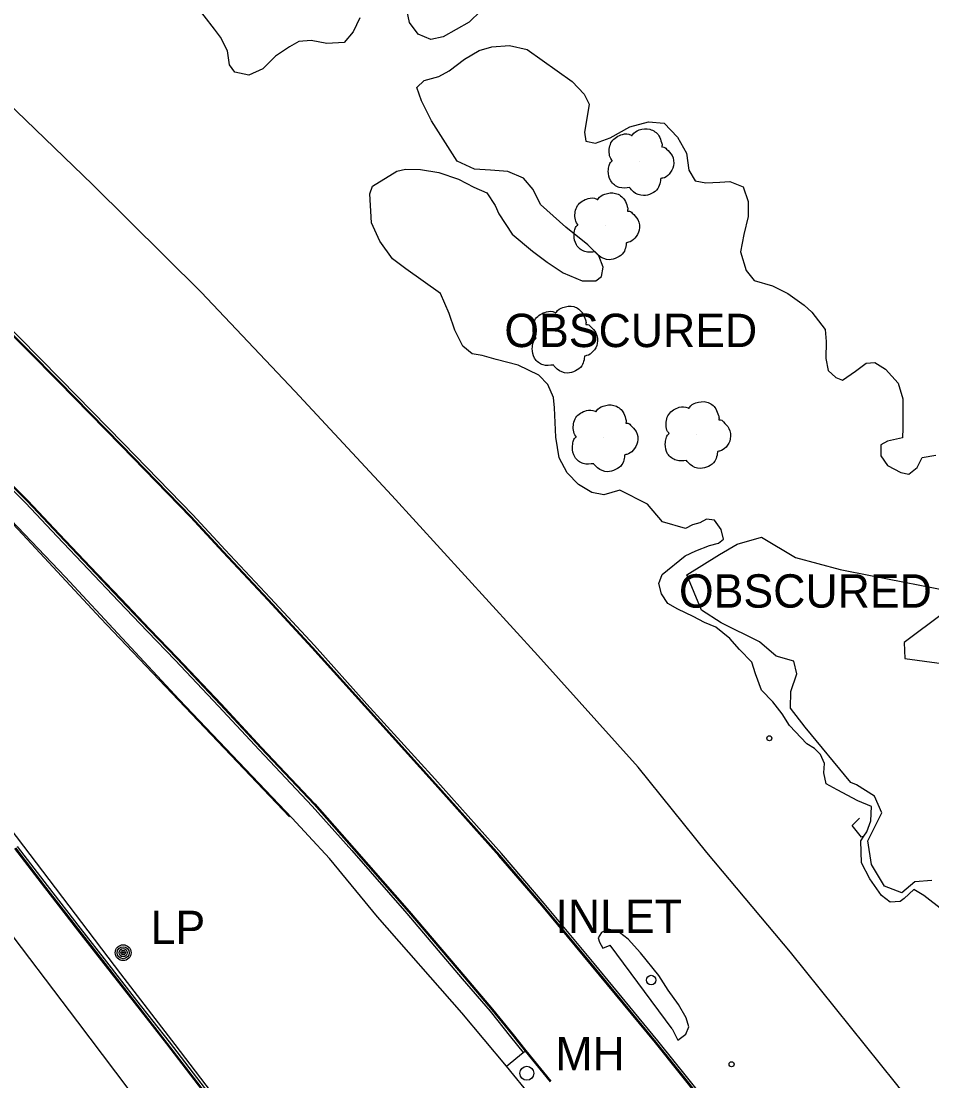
# Model space of a CAD drawing. Extents: x 368532 to 392481, y 10654822 to 10676899.
# Drawn here: x 370105.8 to 370242.3, y 10675204 to 10675362.7 of the extents above; entities that cross this region are included whole.
import ezdxf

# ---------------------------------------------------------------- set-up
doc = ezdxf.new("R2010")
doc.units = 0
for name, color, linetype in [('p_drainage conc drain', 7, 'Continuous'), ('p_drainage culvert', 7, 'Continuous'), ('p_drainage inlet', 7, 'Continuous'), ('p_dtm obscured area', 7, 'Continuous'), ('p_dtm retaining wall', 7, 'Continuous'), ('p_railroad rr control', 7, 'Continuous'), ('p_road - paved curb', 7, 'Continuous'), ('p_road bridge end', 7, 'Continuous'), ('p_road guard rails', 7, 'Continuous'), ('p_road paint stripe', 7, 'Continuous'), ('p_structure unidentified', 7, 'Continuous'), ('p_utility general pole', 7, 'Continuous'), ('p_utility manhole', 7, 'Continuous'), ('p_veg tree', 7, 'Continuous'), ('p_veg woods', 7, 'Continuous')]:
    doc.layers.add(name, color=color, linetype=linetype)

msp = doc.modelspace()

# ---------------------------------------------------------------- linework, layer by layer
at = {"layer": 'p_drainage conc drain'}
for p, q in [((370193.83, 10675226.69), (370192.78, 10675226.18)), ((370195.48, 10675226.19), (370193.83, 10675226.69)), ((370196.79, 10675225.16), (370195.48, 10675226.19)), ((370192.78, 10675226.18), (370192.29, 10675225.4)), ((370192.29, 10675225.4), (370192.5, 10675224.74)), ((370192.5, 10675224.74), (370192.99, 10675223.85)), ((370198.64, 10675223.12), (370196.79, 10675225.16)), ((370192.99, 10675223.85), (370194.1, 10675224.3)), ((370201.35, 10675219.74), (370198.64, 10675223.12)), ((370202.79, 10675217.55), (370201.35, 10675219.74)), ((370204.32, 10675215.38), (370202.79, 10675217.55)), ((370205.48, 10675213.41), (370204.32, 10675215.38)), ((370205.41, 10675210.93), (370205.87, 10675212.05)), ((370205.87, 10675212.05), (370205.48, 10675213.41)), ((370203.38, 10675211.75), (370204.2, 10675210.07)), ((370204.2, 10675210.07), (370205.41, 10675210.93))]:
    msp.add_line(p, q, dxfattribs=at)
at = {"layer": 'p_drainage culvert'}
for p, q in [((370230.32, 10675242.23), (370231.42, 10675243.3)), ((370231.73, 10675240.48), (370230.32, 10675242.23)), ((370232.08, 10675240.59), (370231.73, 10675240.48))]:
    msp.add_line(p, q, dxfattribs=at)
at = {"layer": 'p_drainage inlet'}
for p, q in [((370178.55, 10675206.17), (370181.06, 10675208.19)), ((370181.06, 10675208.19), (370181.33, 10675208.42)), ((370181.33, 10675208.42), (370181.45, 10675208.51)), ((370181.33, 10675208.42), (370185.06, 10675203.78))]:
    msp.add_line(p, q, dxfattribs=at)
msp.add_circle((370200.22, 10675219.05), 0.714, dxfattribs=at)
at = {"layer": 'p_dtm obscured area'}
for points in [[(370156.57, 10675363.24), (370155.58, 10675361.15), (370154.22, 10675359.55), (370151.61, 10675359.38), (370149.25, 10675359.85), (370147.44, 10675359.66), (370146.02, 10675358.89), (370143.91, 10675357.48), (370142, 10675355.58), (370139.9, 10675354.66), (370137.83, 10675355.09), (370137.01, 10675356.16), (370136.72, 10675358.29), (370135.7, 10675360.32), (370134.79, 10675361.54), (370131.68, 10675365.54)], [(370174.68, 10675364.27), (370172.96, 10675362.58), (370171.01, 10675361.47), (370169.06, 10675360.36), (370167.2, 10675359.99), (370165.28, 10675360.77), (370163.98, 10675362.51), (370163.55, 10675364.65)], [(370201.93, 10675287.73), (370199.68, 10675290.35), (370195.51, 10675292.47), (370193.15, 10675291.75), (370191.31, 10675292.12), (370189.35, 10675293.32), (370187.62, 10675295.07), (370186.44, 10675297.3), (370185.94, 10675300.39), (370185.72, 10675304.79), (370185.57, 10675306.35), (370184.75, 10675308.31), (370183.4, 10675309.71), (370180.29, 10675311.2), (370177.01, 10675312.03), (370174.87, 10675312.62), (370173.41, 10675312.87), (370171.99, 10675314.01), (370170.81, 10675316.41), (370169.96, 10675318.93), (370168.63, 10675321.9), (370163.46, 10675325.61), (370161.46, 10675327.12), (370159.58, 10675329.77), (370158.32, 10675332.51), (370158.05, 10675336.86), (370158.45, 10675338.02), (370162.12, 10675340.23), (370163.42, 10675340.57), (370165.67, 10675340.52), (370168.42, 10675340.07), (370171.37, 10675339.06), (370173.65, 10675337.84), (370175.59, 10675336.99), (370176.84, 10675335.13), (370177.38, 10675333.87), (370179.39, 10675330.82), (370182.44, 10675328.25), (370184.62, 10675326.63), (370187.05, 10675325), (370189.89, 10675323.81), (370191.92, 10675323.81), (370192.8, 10675324.47), (370193.03, 10675325.85), (370192.36, 10675327.56), (370190.72, 10675329.23), (370187.44, 10675331.85), (370183.62, 10675335.25), (370182.55, 10675337.48), (370181.11, 10675339.19), (370178.76, 10675340.2), (370176.16, 10675340.4), (370173.73, 10675340.55), (370171.17, 10675341.76), (370167.32, 10675347.8), (370165.8, 10675350.79), (370165.08, 10675352.81), (370166.18, 10675353.82), (370168.4, 10675354.46), (370169.94, 10675355.29), (370172.23, 10675357.02), (370174.42, 10675358.34), (370176.36, 10675358.9), (370179.01, 10675359.1), (370181.65, 10675358.48), (370188.36, 10675353.69), (370190.18, 10675351.8), (370190.92, 10675350.3), (370190.59, 10675348.14), (370190.22, 10675346.08), (370190.42, 10675344.75), (370191.89, 10675344.44), (370194.07, 10675345.27), (370197.03, 10675346.88), (370199.81, 10675347.66), (370202.16, 10675347.42), (370204.19, 10675345.34), (370205.54, 10675342.94), (370205.85, 10675340.42), (370206.81, 10675338.78), (370208.39, 10675338.48), (370210.52, 10675338.6), (370211.99, 10675338.72), (370214, 10675337.92), (370214.77, 10675335.73), (370214.76, 10675333.45), (370214.1, 10675330.77), (370213.62, 10675328.16), (370214.45, 10675325.37), (370215.65, 10675323.89), (370218.42, 10675323.09), (370220.72, 10675321.91), (370223.16, 10675320.16), (370224.29, 10675319.13), (370226.28, 10675316.53), (370226.47, 10675314.72), (370226.38, 10675312.18)], [(370226.38, 10675312.18), (370226.76, 10675310.38), (370227.88, 10675309.35), (370228.91, 10675308.93), (370230.82, 10675310.28), (370232.44, 10675311.48), (370233.76, 10675311.58), (370235.35, 10675310.58), (370237.23, 10675308.5), (370237.95, 10675306.16), (370237.94, 10675304.12), (370237.96, 10675301.73), (370237.88, 10675300.28), (370235.64, 10675299.79), (370234.65, 10675299.27), (370234.65, 10675297.6), (370235.64, 10675296.14), (370237.63, 10675295.1), (370238.82, 10675294.83), (370240.1, 10675295.87), (370240.81, 10675297.37), (370242.89, 10675297.71)], [(370226.45, 10675248.44), (370226.1, 10675250.08), (370226.19, 10675251.52), (370225.58, 10675252.85), (370224.72, 10675253.75), (370223.53, 10675254.46), (370220.97, 10675257.18), (370219.84, 10675258.93), (370218.45, 10675260.74), (370216.78, 10675262.47), (370215.88, 10675264.94), (370215.32, 10675266.68), (370213.46, 10675268.6), (370212.01, 10675270.23), (370209.93, 10675271.93), (370208.22, 10675272.62), (370206.53, 10675273.53), (370204.2, 10675274.61), (370202.73, 10675275.48), (370201.78, 10675276.91), (370201.37, 10675278.49), (370201.86, 10675279.84), (370205.31, 10675282.61), (370206.92, 10675283.36), (370208.98, 10675284.18), (370210.31, 10675284.53), (370211.04, 10675285.12), (370210.69, 10675286.57), (370209.71, 10675287.97), (370208.52, 10675288.12), (370207.5, 10675287.57), (370206.43, 10675287.27), (370205.35, 10675286.72), (370201.93, 10675287.73)], [(370243.98, 10675229.46), (370241.1, 10675231.74), (370239.57, 10675232.61), (370238.16, 10675231.25), (370237.53, 10675230.82), (370236.02, 10675230.72), (370234.74, 10675231.72), (370232.99, 10675234.24), (370231.75, 10675236.62), (370231.65, 10675239.92), (370232.08, 10675240.59), (370232.52, 10675241.26), (370233.14, 10675242.91), (370233.24, 10675245.05), (370231.18, 10675245.9), (370228.07, 10675247.53), (370226.45, 10675248.44)]]:
    msp.add_lwpolyline(points, dxfattribs=at)
at = {"layer": 'p_dtm retaining wall'}
for p, q in [((370106.03, 10675285.79), (370095.25, 10675297.27)), ((370117.7, 10675273.26), (370106.03, 10675285.79)), ((370120.61, 10675270.21), (370117.7, 10675273.26)), ((370146.04, 10675243.53), (370120.61, 10675270.21)), ((370203.38, 10675211.75), (370194.1, 10675224.3))]:
    msp.add_line(p, q, dxfattribs=at)
at = {"layer": 'p_railroad rr control'}
for points in [[(369887.97, 10675521.2), (369905.44, 10675509.37), (369920.8, 10675498.91), (369933.34, 10675489.96), (369945.73, 10675481.4), (369961.34, 10675470.1), (369975.85, 10675459.16), (369991.41, 10675447.3), (370008.54, 10675433.78), (370023.73, 10675421.52), (370039.97, 10675408.06), (370054.52, 10675395.59), (370069.02, 10675382.57), (370085, 10675367.81), (370099.33, 10675354.8), (370116.48, 10675338.26), (370132.79, 10675322.13), (370146.81, 10675307.31), (370161.37, 10675291.66), (370183.24, 10675267.66)], [(370283.07, 10675142.26), (370267.92, 10675162.74), (370249.67, 10675187.34), (370236.84, 10675203.63), (370221.11, 10675223.24), (370208.56, 10675238.14), (370198.25, 10675250.93), (370183.24, 10675267.66)]]:
    msp.add_lwpolyline(points, dxfattribs=at)
at = {"layer": 'p_road - paved curb'}
for p, q in [((370111.69, 10675309.09), (370102.34, 10675318.51)), ((370111.33, 10675308.74), (370101.99, 10675318.16)), ((370111.44, 10675308.85), (370102.1, 10675318.27)), ((370120.88, 10675299.2), (370111.44, 10675308.85)), ((370121.13, 10675299.45), (370111.69, 10675309.09)), ((370120.77, 10675299.1), (370111.33, 10675308.74)), ((370131.54, 10675288.75), (370121.13, 10675299.45)), ((370131.18, 10675288.41), (370120.77, 10675299.1)), ((370131.29, 10675288.51), (370120.88, 10675299.2)), ((370102, 10675294.93), (370106.44, 10675290.56)), ((370102.24, 10675295.18), (370106.69, 10675290.81)), ((370102.35, 10675295.29), (370106.8, 10675290.91)), ((370106.44, 10675290.56), (370111.19, 10675285.51)), ((370106.69, 10675290.81), (370111.44, 10675285.75)), ((370106.8, 10675290.91), (370111.55, 10675285.85)), ((370136.01, 10675283.18), (370131.18, 10675288.41)), ((370136.12, 10675283.28), (370131.29, 10675288.51)), ((370136.38, 10675283.52), (370131.54, 10675288.75)), ((370111.19, 10675285.51), (370115.85, 10675280.61)), ((370111.44, 10675285.75), (370116.1, 10675280.85)), ((370111.55, 10675285.85), (370116.21, 10675280.95)), ((370143.14, 10675276.32), (370136.38, 10675283.52)), ((370142.77, 10675275.98), (370136.01, 10675283.18)), ((370142.88, 10675276.08), (370136.12, 10675283.28)), ((370115.85, 10675280.61), (370120.41, 10675275.83)), ((370116.1, 10675280.85), (370120.66, 10675276.07)), ((370116.21, 10675280.95), (370120.77, 10675276.17)), ((370120.41, 10675275.83), (370124.74, 10675271.27)), ((370120.66, 10675276.07), (370124.99, 10675271.52)), ((370120.77, 10675276.17), (370125.1, 10675271.62)), ((370149.38, 10675268.83), (370142.77, 10675275.98)), ((370149.49, 10675268.93), (370142.88, 10675276.08)), ((370149.75, 10675269.17), (370143.14, 10675276.32)), ((370124.74, 10675271.27), (370128.87, 10675266.98)), ((370124.99, 10675271.52), (370129.12, 10675267.23)), ((370125.1, 10675271.62), (370129.23, 10675267.33)), ((370157.63, 10675260.4), (370149.75, 10675269.17)), ((370157.26, 10675260.07), (370149.38, 10675268.83)), ((370157.37, 10675260.17), (370149.49, 10675268.93)), ((370128.87, 10675266.98), (370135.4, 10675260.08)), ((370129.12, 10675267.23), (370135.65, 10675260.32)), ((370129.23, 10675267.33), (370135.76, 10675260.42)), ((370135.4, 10675260.08), (370141.48, 10675253.56)), ((370135.65, 10675260.32), (370141.73, 10675253.8)), ((370135.76, 10675260.42), (370141.84, 10675253.9)), ((370167.41, 10675248.86), (370157.26, 10675260.07)), ((370167.52, 10675248.96), (370157.37, 10675260.17)), ((370167.78, 10675249.19), (370157.63, 10675260.4)), ((370141.48, 10675253.56), (370149.44, 10675245.12)), ((370141.73, 10675253.8), (370149.7, 10675245.36)), ((370141.84, 10675253.9), (370149.81, 10675245.46)), ((370177.41, 10675237.66), (370167.41, 10675248.86)), ((370177.52, 10675237.76), (370167.52, 10675248.96)), ((370177.79, 10675237.99), (370167.78, 10675249.19)), ((370149.7, 10675245.36), (370155.61, 10675238.67)), ((370149.81, 10675245.46), (370155.72, 10675238.77)), ((370149.44, 10675245.12), (370155.34, 10675238.44)), ((370109.77, 10675233.21), (370105.27, 10675239.06)), ((370109.37, 10675232.9), (370104.87, 10675238.76)), ((370109.49, 10675232.99), (370104.99, 10675238.85)), ((370155.34, 10675238.44), (370163.58, 10675229.02)), ((370155.61, 10675238.67), (370163.85, 10675229.25)), ((370155.72, 10675238.77), (370163.96, 10675229.35)), ((370183.82, 10675230.22), (370177.41, 10675237.66)), ((370183.93, 10675230.32), (370177.52, 10675237.76)), ((370184.2, 10675230.54), (370177.79, 10675237.99)), ((370114.31, 10675226.53), (370109.37, 10675232.9)), ((370114.43, 10675226.62), (370109.49, 10675232.99)), ((370114.7, 10675226.84), (370109.77, 10675233.21)), ((370191.29, 10675221.23), (370183.82, 10675230.22)), ((370191.41, 10675221.33), (370183.93, 10675230.32)), ((370191.68, 10675221.55), (370184.2, 10675230.54)), ((370163.58, 10675229.02), (370171.92, 10675219.24)), ((370163.85, 10675229.25), (370172.19, 10675219.46)), ((370163.96, 10675229.35), (370172.3, 10675219.56)), ((370117.9, 10675221.94), (370114.31, 10675226.53)), ((370118.02, 10675222.03), (370114.43, 10675226.62)), ((370118.29, 10675222.25), (370114.7, 10675226.84)), ((370122.77, 10675215.68), (370117.9, 10675221.94)), ((370122.89, 10675215.77), (370118.02, 10675222.03)), ((370123.16, 10675215.99), (370118.29, 10675222.25)), ((370201.24, 10675209.96), (370191.68, 10675221.55)), ((370200.85, 10675209.64), (370191.29, 10675221.23)), ((370200.97, 10675209.73), (370191.41, 10675221.33)), ((370171.92, 10675219.24), (370176.07, 10675214.38)), ((370172.19, 10675219.46), (370176.33, 10675214.6)), ((370172.3, 10675219.56), (370176.45, 10675214.7)), ((370127.62, 10675209.48), (370122.77, 10675215.68)), ((370127.74, 10675209.57), (370122.89, 10675215.77)), ((370128.02, 10675209.79), (370123.16, 10675215.99)), ((370176.07, 10675214.38), (370179.16, 10675210.56)), ((370176.33, 10675214.6), (370179.43, 10675210.78)), ((370176.45, 10675214.7), (370179.55, 10675210.87)), ((370179.16, 10675210.56), (370181.06, 10675208.19)), ((370179.43, 10675210.78), (370181.33, 10675208.42)), ((370179.55, 10675210.87), (370181.45, 10675208.51)), ((370133.53, 10675201.8), (370127.62, 10675209.48)), ((370133.65, 10675201.89), (370127.74, 10675209.57)), ((370133.93, 10675202.11), (370128.02, 10675209.79)), ((370207.78, 10675201), (370200.85, 10675209.64)), ((370207.9, 10675201.09), (370200.97, 10675209.73)), ((370208.17, 10675201.31), (370201.24, 10675209.96)), ((370181.45, 10675208.51), (370185.17, 10675203.88))]:
    msp.add_line(p, q, dxfattribs=at)
at = {"layer": 'p_road bridge end'}
for p, q in [((370112.39, 10675279.47), (370094.91, 10675297.79)), ((370129.47, 10675261.08), (370112.39, 10675279.47)), ((370146.41, 10675243.3), (370129.47, 10675261.08)), ((370148.89, 10675240.65), (370146.41, 10675243.3)), ((370152, 10675237.29), (370148.89, 10675240.65)), ((370159.19, 10675228.52), (370152, 10675237.29)), ((370171.83, 10675214.15), (370159.19, 10675228.52)), ((370178.55, 10675206.17), (370171.83, 10675214.15)), ((370182.28, 10675201.55), (370178.55, 10675206.17))]:
    msp.add_line(p, q, dxfattribs=at)
at = {"layer": 'p_road guard rails'}
for p, q in [((370120.75, 10675219.96), (370089.09, 10675261.62)), ((370128.86, 10675209.38), (370120.75, 10675219.96)), ((370173.27, 10675151.57), (370128.86, 10675209.38))]:
    msp.add_line(p, q, dxfattribs=at)
at = {"layer": 'p_road paint stripe'}
for p, q in [((370114.28, 10675212.77), (370092.43, 10675241.62)), ((370137.47, 10675182.3), (370114.28, 10675212.77))]:
    msp.add_line(p, q, dxfattribs=at)
at = {"layer": 'p_structure unidentified'}
for centre in [(370217.93, 10675255.28), (370212.27, 10675206.43)]:
    msp.add_circle(centre, 0.375, dxfattribs=at)
at = {"layer": 'p_utility general pole'}
for radius in [1.19, 0.901, 0.608, 0.337, 0.12]:
    msp.add_circle((370121.09, 10675223.15), radius, dxfattribs=at)
at = {"layer": 'p_utility manhole'}
msp.add_circle((370181.59, 10675205.08), 1.05, dxfattribs=at)
at = {"layer": 'p_veg tree'}
for p, q in [((370198.49, 10675341.67), (370198.49, 10675341.67)), ((370193.35, 10675332.07), (370193.35, 10675332.07)), ((370187.09, 10675315.09), (370187.09, 10675315.09)), ((370193.11, 10675300.3), (370193.11, 10675300.3)), ((370207.02, 10675300.79), (370207.02, 10675300.79))]:
    msp.add_line(p, q, dxfattribs=at)
for points in [[(370197, 10675337.79), (370195.44, 10675337.81), (370194.17, 10675338.8), (370193.8, 10675340.26), (370193.93, 10675341.1), (370194.28, 10675341.71), (370194.38, 10675341.82), (370194.32, 10675341.92), (370193.96, 10675342.8), (370194.32, 10675344.7), (370195.92, 10675345.75), (370197.21, 10675345.66), (370197.35, 10675345.61), (370197.43, 10675345.7), (370198.41, 10675346.43), (370200.02, 10675346.53), (370201.37, 10675345.55), (370201.78, 10675344.54), (370201.84, 10675343.99), (370201.82, 10675343.88), (370201.92, 10675343.88), (370202.52, 10675343.57), (370203.35, 10675342.6), (370203.56, 10675341.04), (370202.91, 10675339.81), (370201.95, 10675339.2), (370201.69, 10675339.14), (370201.64, 10675339.09), (370201.63, 10675339.03), (370201.57, 10675338.58), (370201.22, 10675337.66), (370200.28, 10675336.9), (370199.05, 10675336.6), (370197.56, 10675337.16), (370196.98, 10675337.8)], [(370191.86, 10675328.18), (370190.3, 10675328.21), (370189.03, 10675329.2), (370188.66, 10675330.66), (370188.79, 10675331.5), (370189.14, 10675332.11), (370189.24, 10675332.22), (370189.18, 10675332.31), (370188.82, 10675333.2), (370189.18, 10675335.09), (370190.78, 10675336.15), (370192.07, 10675336.05), (370192.21, 10675336), (370192.29, 10675336.1), (370193.27, 10675336.82), (370194.88, 10675336.93), (370196.23, 10675335.94), (370196.64, 10675334.94), (370196.69, 10675334.39), (370196.68, 10675334.28), (370196.78, 10675334.28), (370197.38, 10675333.97), (370198.21, 10675332.99), (370198.42, 10675331.43), (370197.77, 10675330.2), (370196.81, 10675329.59), (370196.55, 10675329.53), (370196.5, 10675329.49), (370196.49, 10675329.42), (370196.43, 10675328.97), (370196.08, 10675328.06), (370195.14, 10675327.3), (370193.91, 10675326.99), (370192.42, 10675327.56), (370191.84, 10675328.19)], [(370185.59, 10675311.2), (370184.03, 10675311.23), (370182.76, 10675312.22), (370182.4, 10675313.68), (370182.52, 10675314.52), (370182.87, 10675315.13), (370182.97, 10675315.24), (370182.91, 10675315.33), (370182.55, 10675316.22), (370182.91, 10675318.11), (370184.51, 10675319.17), (370185.81, 10675319.07), (370185.95, 10675319.02), (370186.02, 10675319.12), (370187, 10675319.84), (370188.61, 10675319.95), (370189.96, 10675318.96), (370190.37, 10675317.96), (370190.43, 10675317.41), (370190.41, 10675317.3), (370190.51, 10675317.3), (370191.11, 10675316.99), (370191.94, 10675316.01), (370192.15, 10675314.45), (370191.5, 10675313.22), (370190.54, 10675312.61), (370190.28, 10675312.55), (370190.23, 10675312.51), (370190.22, 10675312.44), (370190.16, 10675311.99), (370189.82, 10675311.08), (370188.87, 10675310.32), (370187.65, 10675310.01), (370186.15, 10675310.58), (370185.57, 10675311.21)], [(370205.52, 10675296.9), (370203.97, 10675296.93), (370202.69, 10675297.92), (370202.33, 10675299.37), (370202.45, 10675300.22), (370202.8, 10675300.83), (370202.91, 10675300.94), (370202.85, 10675301.03), (370202.48, 10675301.92), (370202.85, 10675303.81), (370204.44, 10675304.87), (370205.74, 10675304.77), (370205.88, 10675304.72), (370205.96, 10675304.82), (370206.93, 10675305.54), (370208.55, 10675305.65), (370209.9, 10675304.66), (370210.31, 10675303.65), (370210.36, 10675303.11), (370210.34, 10675302.99), (370210.45, 10675303), (370211.04, 10675302.69), (370211.87, 10675301.71), (370212.08, 10675300.15), (370211.44, 10675298.92), (370210.47, 10675298.31), (370210.22, 10675298.25), (370210.17, 10675298.2), (370210.16, 10675298.14), (370210.09, 10675297.69), (370209.75, 10675296.78), (370208.81, 10675296.02), (370207.58, 10675295.71), (370206.08, 10675296.28), (370205.5, 10675296.91)], [(370191.61, 10675296.42), (370190.05, 10675296.44), (370188.78, 10675297.43), (370188.42, 10675298.89), (370188.54, 10675299.73), (370188.89, 10675300.34), (370188.99, 10675300.45), (370188.93, 10675300.54), (370188.57, 10675301.43), (370188.93, 10675303.33), (370190.53, 10675304.38), (370191.83, 10675304.28), (370191.97, 10675304.24), (370192.04, 10675304.33), (370193.02, 10675305.05), (370194.63, 10675305.16), (370195.98, 10675304.18), (370196.39, 10675303.17), (370196.45, 10675302.62), (370196.43, 10675302.51), (370196.53, 10675302.51), (370197.13, 10675302.2), (370197.96, 10675301.23), (370198.17, 10675299.67), (370197.52, 10675298.43), (370196.56, 10675297.82), (370196.3, 10675297.76), (370196.25, 10675297.72), (370196.24, 10675297.65), (370196.18, 10675297.2), (370195.84, 10675296.29), (370194.89, 10675295.53), (370193.67, 10675295.22), (370192.17, 10675295.79), (370191.59, 10675296.42)]]:
    msp.add_spline(points, degree=3, dxfattribs=at)
at = {"layer": 'p_veg woods'}
for points in [[(370242.3, 10675233.98), (370239.74, 10675233.76), (370237.8, 10675232.12), (370235.2, 10675233.13), (370233.26, 10675236.39), (370232.68, 10675239.93), (370233.89, 10675242.31), (370234.78, 10675244.09), (370233.67, 10675246.61), (370231, 10675248.3), (370230.13, 10675248.66), (370223.31, 10675256.92), (370221.1, 10675259.8), (370221.14, 10675262.27), (370222.07, 10675264.95), (370221.6, 10675266.81), (370218.94, 10675267.59), (370216.45, 10675269.75), (370210.72, 10675272.58), (370207.75, 10675274.45), (370205.55, 10675279.78), (370210.48, 10675282.8), (370213.12, 10675284.37), (370216.75, 10675285.4), (370221.87, 10675282.37), (370228.56, 10675280.58), (370233.1, 10675279.65), (370245.33, 10675277.27)], [(370244.07, 10675274.09), (370238.15, 10675269.64), (370238.23, 10675267.23), (370245.99, 10675266.19)]]:
    msp.add_lwpolyline(points, dxfattribs=at)

# ---------------------------------------------------------------- texts
at = {"layer": 'p_drainage inlet'}
msp.add_text(' INLET', height=5, dxfattribs=at).set_placement((370184.02, 10675226.11))
at = {"layer": 'p_dtm obscured area'}
for p in [(370176.36, 10675313.89), (370202.53, 10675274.85)]:
    msp.add_text(' OBSCURED', height=5, dxfattribs=at).set_placement(p)
at = {"layer": 'p_utility general pole'}
msp.add_text('LP', height=5, dxfattribs=at).set_placement((370125.21, 10675224.44))
at = {"layer": 'p_utility manhole'}
msp.add_text('MH', height=5, dxfattribs=at).set_placement((370185.86, 10675205.54))

doc.saveas('drawing.dxf')
